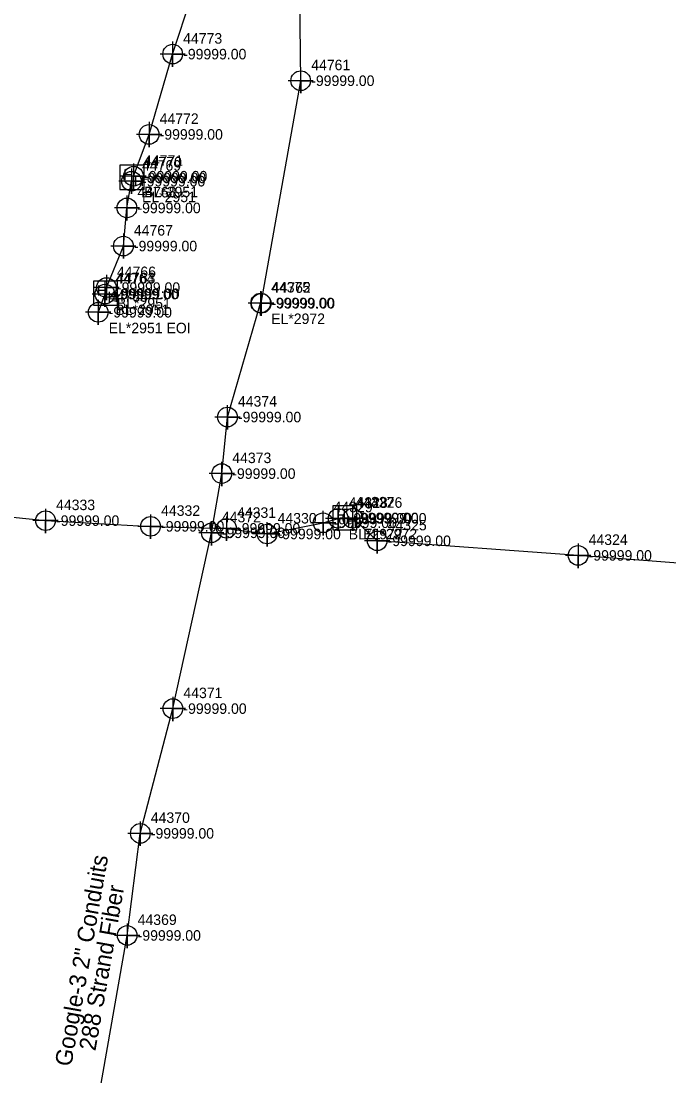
# Model space of a CAD drawing. Extents: x 2083698 to 2094313, y 743246 to 752873.
# Drawn here: x 2086930.6 to 2087084.8, y 747599.8 to 747851 of the extents above; entities that cross this region are included whole.
import ezdxf

# ---------------------------------------------------------------- set-up
doc = ezdxf.new("R2010")
doc.units = 0
for name, color, linetype in [('COGO Default Spiral', 7, 'Continuous'), ('Exist Other Culture Fence Line', 7, 'Continuous'), ('Exist Property Iron Pin CELL', 7, 'Continuous'), ('Exist Property Iron Pin Cogo Elevation', 7, 'Continuous'), ('Exist Property Iron Pin Cogo Number', 7, 'Continuous'), ('Exist Property Iron Pin Leader', 7, 'Continuous'), ('Exist Property Iron Pin Text', 7, 'Continuous'), ('Exist Property Monument Leader', 7, 'Continuous'), ('Exist Property Monument Text', 7, 'Continuous'), ('Exist Right of Way Line Leader', 7, 'Continuous'), ('Exist Right of Way Line Text', 7, 'Continuous'), ('Exist Utilities Power UG Cable SUE LOS B', 7, 'Continuous'), ('Exist Utilities Telephone UG Conduit SUE LOS B', 7, 'Continuous'), ('Exist Utilities Telephone UG Conduit SUE LOS B Text', 7, 'Continuous'), ('Scratch_Level_2', 7, 'Continuous'), ('Scratch_Level_3', 7, 'Continuous'), ('Scratch_Level_5', 7, 'Continuous')]:
    doc.layers.add(name, color=color, linetype=linetype)

msp = doc.modelspace()

# ---------------------------------------------------------------- linework, layer by layer
at = {"layer": 'COGO Default Spiral'}
for p, q in [((2086957.05, 747813.69), (2086957.05, 747813.69)), ((2086950.74, 747786.09), (2086950.74, 747786.09))]:
    msp.add_line(p, q, dxfattribs=at)
for points in [[(2086954.1, 747810.97), (2086959.85, 747810.97), (2086959.85, 747816.72), (2086954.1, 747816.72), (2086954.1, 747810.97)], [(2086947.79, 747783.37), (2086953.54, 747783.37), (2086953.54, 747789.12), (2086947.79, 747789.12), (2086947.79, 747783.37)]]:
    msp.add_lwpolyline(points, dxfattribs=at)
at = {"layer": 'Exist Property Iron Pin CELL'}
for p, q in [((2087004.79, 747735.59), (2087004.79, 747729.86)), ((2087010.52, 747735.59), (2087004.79, 747735.59)), ((2087010.52, 747729.86), (2087010.52, 747735.59)), ((2087007.66, 747732.72), (2087007.66, 747732.72)), ((2087004.79, 747729.86), (2087010.52, 747729.86))]:
    msp.add_line(p, q, dxfattribs=at)
at = {"layer": 'Exist Property Iron Pin Text'}
for points in [[(2086966.65, 747846.17), (2086966.65, 747840.17), (2086966.65, 747843.17), (2086969.65, 747843.17), (2086963.65, 747843.17)], [(2086961.05, 747827.05), (2086961.05, 747821.05), (2086961.05, 747824.05), (2086964.05, 747824.05), (2086958.05, 747824.05)], [(2086956.86, 747815.91), (2086956.86, 747809.91), (2086956.86, 747812.91), (2086959.86, 747812.91), (2086953.86, 747812.91)], [(2086957.35, 747817.1), (2086957.35, 747811.1), (2086957.35, 747814.1), (2086960.35, 747814.1), (2086954.35, 747814.1)], [(2086955.77, 747809.54), (2086955.77, 747803.54), (2086955.77, 747806.54), (2086958.77, 747806.54), (2086952.77, 747806.54)], [(2086954.92, 747800.46), (2086954.92, 747794.46), (2086954.92, 747797.46), (2086957.92, 747797.46), (2086951.92, 747797.46)], [(2086950.52, 747789.02), (2086950.52, 747783.02), (2086950.52, 747786.02), (2086953.52, 747786.02), (2086947.52, 747786.02)], [(2086950.88, 747790.57), (2086950.88, 747784.57), (2086950.88, 747787.57), (2086953.88, 747787.57), (2086947.88, 747787.57)], [(2086948.92, 747784.69), (2086948.92, 747778.69), (2086948.92, 747781.69), (2086951.92, 747781.69), (2086945.92, 747781.69)]]:
    msp.add_lwpolyline(points, dxfattribs=at)
for centre in [(2086966.65, 747843.17), (2086961.05, 747824.05), (2086957.35, 747814.1), (2086956.86, 747812.91), (2086955.77, 747806.54), (2086954.92, 747797.46), (2086950.52, 747786.02), (2086950.88, 747787.57), (2086948.92, 747781.69)]:
    msp.add_circle(centre, 2.34, dxfattribs=at)
at = {"layer": 'Exist Right of Way Line Text'}
for points in [[(2086997.11, 747839.65), (2086997.14, 747833.84), (2086997.12, 747836.84), (2087000.14, 747836.84), (2086994.14, 747836.84)], [(2086987.57, 747786.71), (2086987.6, 747780.9), (2086987.58, 747783.9), (2086990.6, 747783.9), (2086984.6, 747783.9)], [(2086987.72, 747786.64), (2086987.75, 747780.83), (2086987.73, 747783.83), (2086990.75, 747783.83), (2086984.75, 747783.83)], [(2086979.67, 747759.56), (2086979.7, 747753.74), (2086979.68, 747756.74), (2086982.7, 747756.74), (2086976.7, 747756.74)], [(2086978.32, 747746.08), (2086978.35, 747740.27), (2086978.34, 747743.27), (2086981.35, 747743.27), (2086975.35, 747743.27)], [(2086936.36, 747734.89), (2086936.39, 747729.07), (2086936.37, 747732.07), (2086939.39, 747732.07), (2086933.39, 747732.07)], [(2086961.36, 747733.53), (2086961.4, 747727.71), (2086961.38, 747730.71), (2086964.4, 747730.71), (2086958.4, 747730.71)], [(2086979.44, 747733.04), (2086979.48, 747727.23), (2086979.46, 747730.23), (2086982.48, 747730.23), (2086976.48, 747730.23)], [(2087002.44, 747734.39), (2087002.48, 747728.57), (2087002.46, 747731.57), (2087005.48, 747731.57), (2086999.48, 747731.57)], [(2087006.04, 747735.42), (2087006.07, 747729.61), (2087006.05, 747732.61), (2087009.07, 747732.61), (2087003.07, 747732.61)], [(2087009.51, 747735.44), (2087009.54, 747729.63), (2087009.52, 747732.63), (2087012.54, 747732.63), (2087006.54, 747732.63)], [(2086975.84, 747731.98), (2086975.87, 747726.17), (2086975.86, 747729.17), (2086978.87, 747729.17), (2086972.87, 747729.17)], [(2086989.11, 747731.7), (2086989.14, 747725.89), (2086989.12, 747728.89), (2086992.14, 747728.89), (2086986.14, 747728.89)], [(2087015.32, 747730.08), (2087015.35, 747724.26), (2087015.33, 747727.26), (2087018.35, 747727.26), (2087012.35, 747727.26)], [(2087063.17, 747726.6), (2087063.2, 747720.79), (2087063.18, 747723.79), (2087066.2, 747723.79), (2087060.2, 747723.79)], [(2086966.68, 747690.11), (2086966.71, 747684.3), (2086966.7, 747687.3), (2086969.71, 747687.3), (2086963.71, 747687.3)], [(2086958.92, 747660.41), (2086958.95, 747654.59), (2086958.93, 747657.59), (2086961.95, 747657.59), (2086955.95, 747657.59)], [(2086955.79, 747636.09), (2086955.82, 747630.28), (2086955.81, 747633.28), (2086958.82, 747633.28), (2086952.82, 747633.28)]]:
    msp.add_lwpolyline(points, dxfattribs=at)
for centre in [(2086997.14, 747836.84), (2086987.6, 747783.9), (2086987.75, 747783.83), (2086979.7, 747756.74), (2086978.35, 747743.27), (2086936.39, 747732.07), (2086961.4, 747730.71), (2087002.48, 747731.57), (2087006.07, 747732.61), (2087009.54, 747732.63), (2086975.87, 747729.17), (2086979.48, 747730.23), (2086989.14, 747728.89), (2087015.35, 747727.26), (2087063.2, 747723.79), (2086966.71, 747687.3), (2086958.95, 747657.59), (2086955.82, 747633.28)]:
    msp.add_circle(centre, 2.34, dxfattribs=at)
at = {"layer": 'Exist Utilities Power UG Cable SUE LOS B'}
msp.add_line((2086950.52, 747786.02), (2086948.92, 747781.69), dxfattribs=at)
for points in [[(2086957.35, 747814.1), (2086961.05, 747824.05), (2086966.65, 747843.17), (2086971.15, 747856.87), (2086974.38, 747867.19), (2086977.03, 747883.12), (2086979.96, 747897.26), (2086980.57, 747902.85)], [(2086950.88, 747787.57), (2086954.92, 747797.46), (2086955.77, 747806.54), (2086956.86, 747812.91)]]:
    msp.add_lwpolyline(points, dxfattribs=at)
at = {"layer": 'Exist Utilities Telephone UG Conduit SUE LOS B'}
for points in [[(2086987.75, 747783.83), (2086997.14, 747836.84), (2086996.8, 747870.1), (2087001.23, 747913.33), (2087008.27, 747972.5), (2087010.78, 748018.98), (2087010.48, 748041.91), (2087014.95, 748076.26), (2087018.03, 748093.55)], [(2086941.92, 747544.16), (2086943.65, 747562.85), (2086948.03, 747588.98), (2086955.82, 747633.28), (2086958.95, 747657.59), (2086966.71, 747687.3), (2086975.87, 747729.17), (2086978.35, 747743.27), (2086979.7, 747756.74), (2086987.6, 747783.9)], [(2086539.26, 747761.15), (2086565.34, 747759.24), (2086596.76, 747756.52), (2086621.51, 747754.96), (2086654.89, 747752.04), (2086680.61, 747750.51), (2086704.46, 747748.75), (2086731.15, 747746.43), (2086757.43, 747743.62), (2086784.25, 747741.23), (2086808.74, 747740.89), (2086835.12, 747740.52), (2086857.85, 747739.1), (2086883.97, 747737.59), (2086909.89, 747734.82), (2086936.39, 747732.07), (2086961.4, 747730.71), (2086979.48, 747730.23), (2086989.14, 747728.89), (2087002.48, 747731.57), (2087006.07, 747732.61)], [(2087138.24, 747718.94), (2087113.82, 747720.41), (2087089.08, 747721.77), (2087063.2, 747723.79), (2087015.35, 747727.26), (2087009.54, 747732.63)]]:
    msp.add_lwpolyline(points, dxfattribs=at)

# ---------------------------------------------------------------- texts
at = {"layer": 'COGO Default Spiral'}
for p in [(2086954.89, 747813.22), (2086957.45, 747811.7), (2086948.58, 747785.62), (2086951.15, 747784.1)]:
    msp.add_text('H', height=2.5, dxfattribs=at).set_placement(p)
at = {"layer": 'Exist Other Culture Fence Line'}
for p in [(2086959.55, 747812.44), (2086953.24, 747784.84)]:
    msp.add_text('-99999.00', height=2.5, dxfattribs=at).set_placement(p)
at = {"layer": 'Exist Property Iron Pin CELL'}
for p in [(2087005.57, 747732.13), (2087008.14, 747730.67)]:
    msp.add_text('H', height=2.5, dxfattribs=at).set_placement(p)
at = {"layer": 'Exist Property Iron Pin Cogo Elevation'}
msp.add_text('-99999.00', height=2.5, dxfattribs=at).set_placement((2087010.16, 747731.47))
at = {"layer": 'Exist Property Iron Pin Cogo Number'}
msp.add_text('44327', height=2.5, dxfattribs=at).set_placement((2087010.16, 747735.22))
at = {"layer": 'Exist Property Iron Pin Leader'}
for s, p in [('44773', (2086969.15, 747845.67)), ('44772', (2086963.55, 747826.55)), ('44771', (2086959.85, 747816.6)), ('44769', (2086959.36, 747815.41)), ('44768', (2086958.27, 747809.04)), ('44767', (2086957.42, 747799.96)), ('44764', (2086953.02, 747788.52)), ('44766', (2086953.38, 747790.07)), ('44765', (2086951.42, 747784.19))]:
    msp.add_text(s, height=2.5, dxfattribs=at).set_placement(p)
at = {"layer": 'Exist Property Monument Leader'}
for s, p in [('BL*2951', (2086959.85, 747809.1)), ('EL*2951', (2086959.36, 747807.91)), ('BL*2951', (2086953.02, 747781.02)), ('BL*2951', (2086953.38, 747782.57)), ('EL*2951 EOI', (2086951.42, 747776.69))]:
    msp.add_text(s, height=2.5, dxfattribs=at).set_placement(p)
at = {"layer": 'Exist Property Monument Text'}
for p in [(2086969.15, 747841.92), (2086963.55, 747822.8), (2086959.36, 747811.66), (2086959.85, 747812.85), (2086958.27, 747805.29), (2086957.42, 747796.21), (2086953.38, 747786.32), (2086953.02, 747784.77), (2086951.42, 747780.44)]:
    msp.add_text('-99999.00', height=2.5, dxfattribs=at).set_placement(p)
at = {"layer": 'Exist Right of Way Line Leader'}
for s, p in [('44761', (2086999.64, 747839.34)), ('44375', (2086990.1, 747786.4)), ('44762', (2086990.25, 747786.33)), ('44374', (2086982.2, 747759.24)), ('44373', (2086980.85, 747745.77)), ('44333', (2086938.89, 747734.57)), ('44332', (2086963.9, 747733.21)), ('44329', (2087004.98, 747734.07)), ('44328', (2087008.57, 747735.11)), ('44326', (2087012.04, 747735.13)), ('44372', (2086978.37, 747731.67)), ('44331', (2086981.98, 747732.73)), ('44330', (2086991.64, 747731.39)), ('44325', (2087017.85, 747729.76)), ('44324', (2087065.7, 747726.29)), ('44371', (2086969.21, 747689.8)), ('44370', (2086961.45, 747660.09)), ('44369', (2086958.32, 747635.78))]:
    msp.add_text(s, height=2.5, dxfattribs=at).set_placement(p)
at = {"layer": 'Exist Utilities Telephone UG Conduit SUE LOS B Text'}
for s, p in [('Google-3 2" Conduits', (2086942.5, 747601.91)), ('288 Strand Fiber', (2086948.25, 747605.64))]:
    msp.add_text(s, height=4, rotation=80.0225, dxfattribs=at).set_placement(p)
at = {"layer": 'Scratch_Level_2'}
for p in [(2086999.64, 747835.59), (2086990.1, 747782.65), (2086990.25, 747782.58), (2086982.2, 747755.49), (2086980.85, 747742.02), (2086938.89, 747730.82), (2087008.57, 747731.36), (2087012.04, 747731.38), (2086963.9, 747729.46), (2086981.98, 747728.98), (2087004.98, 747730.32), (2086978.37, 747727.92), (2086991.64, 747727.64), (2087017.85, 747726.01), (2087065.7, 747722.54), (2086969.21, 747686.05), (2086961.45, 747656.34), (2086958.32, 747632.03)]:
    msp.add_text('-99999.00', height=2.5, dxfattribs=at).set_placement(p)
at = {"layer": 'Scratch_Level_3'}
for s, p in [('EL*2972', (2086990.1, 747778.9)), ('BL*2972', (2087008.57, 747727.61)), ('EL*2972', (2087012.04, 747727.63))]:
    msp.add_text(s, height=2.5, dxfattribs=at).set_placement(p)
at = {"layer": 'Scratch_Level_5'}
for s, p in [('44770', (2086959.55, 747816.19)), ('44763', (2086953.24, 747788.59))]:
    msp.add_text(s, height=2.5, dxfattribs=at).set_placement(p)

doc.saveas('drawing.dxf')
